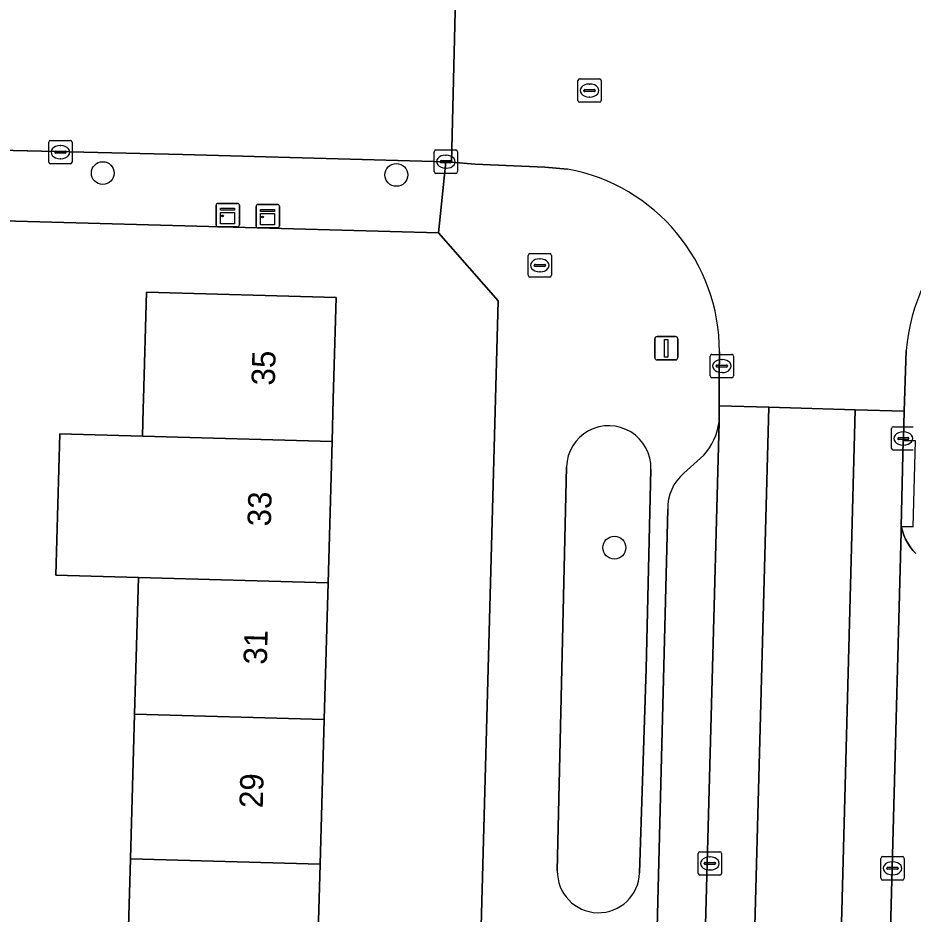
# Model space of a CAD drawing. Extents: x 162026 to 163502, y 387295 to 388169.
# Drawn here: x 162862.63 to 162900.96, y 387727.94 to 387766.31 of the extents above; entities that cross this region are included whole.
import ezdxf

# ---------------------------------------------------------------- set-up
doc = ezdxf.new("R2010")
doc.units = 0
for name, color, linetype in [('IMGEO_Boom', 7, 'Continuous'), ('IMGEO_Brandkraan', 7, 'Continuous'), ('IMGEO_Erf', 7, 'Continuous'), ('IMGEO_Fietspad_gesloten', 7, 'Continuous'), ('IMGEO_Groenvoorziening', 7, 'Continuous'), ('IMGEO_Kast', 7, 'Continuous'), ('IMGEO_Kolk', 7, 'Continuous'), ('IMGEO_Lichtmast', 7, 'Continuous'), ('IMGEO_Pand', 7, 'Continuous'), ('IMGEO_Pand_nummerreeks', 7, 'Continuous'), ('IMGEO_Parkeervlak_open', 7, 'Continuous'), ('IMGEO_Rijbaan_lokaal_gesloten', 7, 'Continuous'), ('IMGEO_Rijbaan_lokaal_open', 7, 'Continuous'), ('IMGEO_Rioolput', 7, 'Continuous'), ('IMGEO_Voetpad_open', 7, 'Continuous')]:
    doc.layers.add(name, color=color, linetype=linetype)

msp = doc.modelspace()

# ---------------------------------------------------------------- linework, layer by layer
at = {"layer": 'IMGEO_Boom'}
for centre in [(162866.259, 387759.664), (162878.831, 387759.587), (162888.168, 387743.63)]:
    msp.add_circle(centre, 0.489, dxfattribs=at)
at = {"layer": 'IMGEO_Brandkraan'}
for p, q in [((162884.474, 387755.289), (162884.474, 387756.141)), ((162884.549, 387756.215), (162885.401, 387756.215)), ((162885.475, 387756.141), (162885.475, 387755.289)), ((162884.733, 387755.709), (162884.733, 387755.721)), ((162884.776, 387755.758), (162885.174, 387755.758)), ((162884.962, 387755.995), (162884.987, 387755.995)), ((162885.217, 387755.721), (162885.217, 387755.709)), ((162885.171, 387755.672), (162884.773, 387755.672)), ((162884.985, 387755.435), (162884.96, 387755.435)), ((162885.401, 387755.215), (162884.549, 387755.215))]:
    msp.add_line(p, q, dxfattribs=at)
for points in [[(162884.474, 387755.289), (162884.474, 387756.141)], [(162884.549, 387756.215), (162885.401, 387756.215)], [(162885.475, 387756.141), (162885.475, 387755.289)], [(162885.401, 387755.215), (162884.549, 387755.215)]]:
    msp.add_lwpolyline(points, dxfattribs=at)
for centre, radius, start, end in [((162884.551, 387756.139), 0.0765, 91.552, 178.448), ((162884.551, 387756.139), 0.0765, 91.552, 178.448), ((162885.399, 387756.139), 0.0765, 1.552, 88.448), ((162885.399, 387756.139), 0.0765, 1.552, 88.448), ((162884.773, 387755.718), 0.0403, 85.8775, 175.7526), ((162884.77, 387755.708), 0.0366, 178.938, 274.7102), ((162885.174, 387755.715), 0.043, 264.8664, 352.4533), ((162885.178, 387755.72), 0.0386, 1.7309, 96.639), ((162884.551, 387755.291), 0.0765, 181.552, 268.448), ((162884.551, 387755.291), 0.0765, 181.552, 268.448), ((162885.399, 387755.291), 0.0765, 271.552, 358.448), ((162885.399, 387755.291), 0.0765, 271.552, 358.448)]:
    msp.add_arc(centre, radius, start, end, dxfattribs=at)
for centre, major_axis, ratio, start_param, end_param in [((162884.961, 387755.715), (-0.387, 0.002), 0.722429, 4.712389, 7.853982), ((162884.986, 387755.715), (-0.39, 0.002), 0.717154, 1.570796, 4.712389)]:
    msp.add_ellipse(centre, major_axis=major_axis, ratio=ratio, start_param=start_param, end_param=end_param, dxfattribs=at)
at = {"layer": 'IMGEO_Erf'}
for points in [[(162881.884, 387705.909), (162883.081, 387750), (162883.195, 387754.192), (162880.635, 387757.102), (162857.851, 387757.733)], [(162867.273, 387724.455), (162867.44, 387730.312), (162867.616, 387736.508), (162867.783, 387742.352), (162864.252, 387742.452), (162864.424, 387748.501), (162867.955, 387748.401), (162867.988, 387749.566), (162868, 387750), (162868.13, 387754.563), (162876.252, 387754.332), (162876.129, 387750), (162876.077, 387748.17), (162875.905, 387742.121), (162875.738, 387736.277), (162875.562, 387730.081), (162875.395, 387724.225)]]:
    msp.add_lwpolyline(points, dxfattribs=at)
at = {"layer": 'IMGEO_Fietspad_gesloten'}
for points in [[(162894.788, 387749.643), (162892.65, 387749.706), (162892.648, 387749.006), (162890.689, 387676.568), (162890.381, 387669.333), (162890.024, 387656.17), (162889.764, 387642.946), (162889.728, 387641.738), (162889.697, 387640.478), (162889.507, 387636.522), (162889.462, 387636.242), (162891.553, 387636.17)], [(162891.88, 387642.338), (162894.788, 387749.643)]]:
    msp.add_lwpolyline(points, dxfattribs=at)
msp.add_lwpolyline([(162900.443, 387744.294), (162900.449, 387744.533), (162900.539, 387748.216), (162900.541, 387748.303), (162900.579, 387749.47), (162898.484, 387749.533), (162895.62, 387642.279), (162895.433, 387636.037), (162897.53, 387635.965), (162897.562, 387637.378), (162897.69, 387641.617)], close=True, dxfattribs=at)
at = {"layer": 'IMGEO_Groenvoorziening'}
for points in [[(162886.119, 387747.089), (162885.724, 387729.8)], [(162889.249, 387729.71), (162889.526, 387738.442), (162889.731, 387746.991)]]:
    msp.add_lwpolyline(points, dxfattribs=at)
for centre, radius, start, end in [((162887.925, 387747.041), 1.807, 358.4142, 178.4775), ((162887.487, 387729.766), 1.763, 178.88, 358.1949)]:
    msp.add_arc(centre, radius, start, end, dxfattribs=at)
at = {"layer": 'IMGEO_Kast'}
for p, q in [((162871.184, 387758.368), (162872.025, 387758.368)), ((162872.025, 387758.368), (162871.184, 387758.368)), ((162871.109, 387757.443), (162871.109, 387758.284)), ((162871.109, 387758.284), (162871.109, 387757.443)), ((162872.109, 387758.293), (162872.109, 387757.452)), ((162872.109, 387757.452), (162872.109, 387758.293)), ((162872.823, 387757.396), (162872.823, 387758.237)), ((162872.823, 387758.237), (162872.823, 387757.396)), ((162872.898, 387758.321), (162873.739, 387758.321)), ((162873.739, 387758.321), (162872.898, 387758.321)), ((162873.823, 387758.246), (162873.823, 387757.405)), ((162873.823, 387757.405), (162873.823, 387758.246)), ((162872.034, 387757.368), (162871.193, 387757.368)), ((162871.193, 387757.368), (162872.034, 387757.368)), ((162873.748, 387757.321), (162872.907, 387757.321)), ((162872.907, 387757.321), (162873.748, 387757.321))]:
    msp.add_line(p, q, dxfattribs=at)
for points in [[(162871.304, 387758.158), (162871.904, 387758.158), (162871.904, 387758.073), (162871.304, 387758.073), (162871.304, 387758.158)], [(162871.304, 387757.983), (162871.904, 387757.983), (162871.904, 387757.494), (162871.304, 387757.494), (162871.304, 387757.983)], [(162873.018, 387758.111), (162873.618, 387758.111), (162873.618, 387758.026), (162873.018, 387758.026), (162873.018, 387758.111)], [(162873.018, 387757.936), (162873.618, 387757.936), (162873.618, 387757.447), (162873.018, 387757.447), (162873.018, 387757.936)]]:
    msp.add_lwpolyline(points, dxfattribs=at)
for centre in [(162871.388, 387757.832), (162873.102, 387757.785)]:
    msp.add_circle(centre, 0.0377, dxfattribs=at)
for centre, start, end in [((162871.187, 387758.29), 92.4484, 184.2845), ((162871.187, 387758.29), 92.4484, 184.2845), ((162872.031, 387758.29), 2.4484, 94.2845), ((162872.031, 387758.29), 2.4484, 94.2845), ((162872.901, 387758.243), 92.4484, 184.2845), ((162872.901, 387758.243), 92.4484, 184.2845), ((162873.745, 387758.243), 2.4484, 94.2845), ((162873.745, 387758.243), 2.4484, 94.2845), ((162871.187, 387757.446), 182.4484, 274.2845), ((162871.187, 387757.446), 182.4484, 274.2845), ((162872.031, 387757.446), 272.4484, 4.2845), ((162872.031, 387757.446), 272.4484, 4.2845), ((162872.901, 387757.399), 182.4484, 274.2845), ((162872.901, 387757.399), 182.4484, 274.2845), ((162873.745, 387757.399), 272.4484, 4.2845), ((162873.745, 387757.399), 272.4484, 4.2845)]:
    msp.add_arc(centre, 0.0779, start, end, dxfattribs=at)
at = {"layer": 'IMGEO_Kolk'}
for p, q in [((162864.021, 387761.06), (162864.873, 387761.06)), ((162863.946, 387760.134), (162863.946, 387760.986)), ((162864.434, 387760.84), (162864.459, 387760.84)), ((162864.947, 387760.986), (162864.947, 387760.134)), ((162864.205, 387760.554), (162864.205, 387760.566)), ((162864.643, 387760.517), (162864.245, 387760.517)), ((162864.248, 387760.603), (162864.646, 387760.603)), ((162864.457, 387760.28), (162864.432, 387760.28)), ((162864.689, 387760.566), (162864.689, 387760.554)), ((162880.451, 387759.727), (162880.451, 387760.579)), ((162880.526, 387760.653), (162881.378, 387760.653)), ((162880.939, 387760.433), (162880.964, 387760.433)), ((162881.452, 387760.579), (162881.452, 387759.727)), ((162864.873, 387760.06), (162864.021, 387760.06)), ((162880.71, 387760.147), (162880.71, 387760.159)), ((162881.148, 387760.11), (162880.75, 387760.11)), ((162880.753, 387760.196), (162881.151, 387760.196)), ((162881.194, 387760.159), (162881.194, 387760.147)), ((162881.378, 387759.653), (162880.526, 387759.653)), ((162880.962, 387759.873), (162880.937, 387759.873)), ((162892.343, 387751.905), (162893.195, 387751.905)), ((162892.268, 387750.979), (162892.268, 387751.831)), ((162892.756, 387751.685), (162892.781, 387751.685)), ((162893.269, 387751.831), (162893.269, 387750.979)), ((162892.527, 387751.399), (162892.527, 387751.411)), ((162892.965, 387751.362), (162892.567, 387751.362)), ((162892.57, 387751.448), (162892.968, 387751.448)), ((162892.779, 387751.125), (162892.754, 387751.125)), ((162893.011, 387751.411), (162893.011, 387751.399)), ((162893.195, 387750.905), (162892.343, 387750.905)), ((162900.115, 387748.803), (162900.967, 387748.803)), ((162900.04, 387747.877), (162900.04, 387748.729)), ((162900.528, 387748.583), (162900.553, 387748.583)), ((162900.299, 387748.297), (162900.299, 387748.309)), ((162900.737, 387748.26), (162900.339, 387748.26)), ((162900.342, 387748.346), (162900.74, 387748.346)), ((162900.551, 387748.023), (162900.526, 387748.023)), ((162900.783, 387748.309), (162900.783, 387748.297)), ((162900.967, 387747.803), (162900.115, 387747.803)), ((162891.756, 387729.685), (162891.756, 387730.537)), ((162891.831, 387730.611), (162892.683, 387730.611)), ((162892.244, 387730.391), (162892.269, 387730.391)), ((162892.757, 387730.537), (162892.757, 387729.685)), ((162899.652, 387730.402), (162900.504, 387730.402)), ((162892.015, 387730.105), (162892.015, 387730.117)), ((162892.453, 387730.068), (162892.055, 387730.068)), ((162892.058, 387730.154), (162892.456, 387730.154)), ((162892.499, 387730.117), (162892.499, 387730.105)), ((162899.577, 387729.476), (162899.577, 387730.328)), ((162900.065, 387730.182), (162900.09, 387730.182)), ((162900.578, 387730.328), (162900.578, 387729.476)), ((162892.683, 387729.611), (162891.831, 387729.611)), ((162892.267, 387729.831), (162892.242, 387729.831)), ((162899.836, 387729.896), (162899.836, 387729.908)), ((162900.274, 387729.859), (162899.876, 387729.859)), ((162899.879, 387729.945), (162900.277, 387729.945)), ((162900.088, 387729.622), (162900.063, 387729.622)), ((162900.32, 387729.908), (162900.32, 387729.896)), ((162900.504, 387729.402), (162899.652, 387729.402))]:
    msp.add_line(p, q, dxfattribs=at)
for points in [[(162864.021, 387761.06), (162864.873, 387761.06)], [(162863.946, 387760.134), (162863.946, 387760.986)], [(162864.947, 387760.986), (162864.947, 387760.134)], [(162880.451, 387759.727), (162880.451, 387760.579)], [(162880.526, 387760.653), (162881.378, 387760.653)], [(162881.452, 387760.579), (162881.452, 387759.727)], [(162864.873, 387760.06), (162864.021, 387760.06)], [(162881.378, 387759.653), (162880.526, 387759.653)], [(162892.343, 387751.905), (162893.195, 387751.905)], [(162892.268, 387750.979), (162892.268, 387751.831)], [(162893.269, 387751.831), (162893.269, 387750.979)], [(162893.195, 387750.905), (162892.343, 387750.905)], [(162900.115, 387748.803), (162900.967, 387748.803)], [(162900.04, 387747.877), (162900.04, 387748.729)], [(162900.967, 387747.803), (162900.115, 387747.803)], [(162891.756, 387729.685), (162891.756, 387730.537)], [(162891.831, 387730.611), (162892.683, 387730.611)], [(162892.757, 387730.537), (162892.757, 387729.685)], [(162899.652, 387730.402), (162900.504, 387730.402)], [(162899.577, 387729.476), (162899.577, 387730.328)], [(162900.578, 387730.328), (162900.578, 387729.476)], [(162892.683, 387729.611), (162891.831, 387729.611)], [(162900.504, 387729.402), (162899.652, 387729.402)]]:
    msp.add_lwpolyline(points, dxfattribs=at)
for centre, radius, start, end in [((162864.023, 387760.984), 0.0765, 91.552, 178.448), ((162864.023, 387760.984), 0.0765, 91.552, 178.448), ((162864.871, 387760.984), 0.0765, 1.552, 88.448), ((162864.871, 387760.984), 0.0765, 1.552, 88.448), ((162864.245, 387760.563), 0.0403, 85.8775, 175.7526), ((162864.242, 387760.553), 0.0366, 178.938, 274.7102), ((162864.646, 387760.56), 0.043, 264.8664, 352.4533), ((162864.65, 387760.565), 0.0386, 1.7309, 96.639), ((162880.528, 387760.577), 0.0765, 91.552, 178.448), ((162880.528, 387760.577), 0.0765, 91.552, 178.448), ((162881.376, 387760.577), 0.0765, 1.552, 88.448), ((162881.376, 387760.577), 0.0765, 1.552, 88.448), ((162864.023, 387760.136), 0.0765, 181.552, 268.448), ((162864.023, 387760.136), 0.0765, 181.552, 268.448), ((162864.871, 387760.136), 0.0765, 271.552, 358.448), ((162864.871, 387760.136), 0.0765, 271.552, 358.448), ((162880.75, 387760.156), 0.0403, 85.8775, 175.7526), ((162880.747, 387760.146), 0.0366, 178.938, 274.7102), ((162881.151, 387760.153), 0.043, 264.8664, 352.4533), ((162881.155, 387760.158), 0.0386, 1.7309, 96.639), ((162880.528, 387759.729), 0.0765, 181.552, 268.448), ((162880.528, 387759.729), 0.0765, 181.552, 268.448), ((162881.376, 387759.729), 0.0765, 271.552, 358.448), ((162881.376, 387759.729), 0.0765, 271.552, 358.448), ((162892.345, 387751.829), 0.0765, 91.552, 178.448), ((162892.345, 387751.829), 0.0765, 91.552, 178.448), ((162893.193, 387751.829), 0.0765, 1.552, 88.448), ((162893.193, 387751.829), 0.0765, 1.552, 88.448), ((162892.567, 387751.408), 0.0403, 85.8775, 175.7526), ((162892.564, 387751.398), 0.0366, 178.938, 274.7102), ((162892.968, 387751.405), 0.043, 264.8664, 352.4533), ((162892.972, 387751.41), 0.0386, 1.7309, 96.639), ((162892.345, 387750.981), 0.0765, 181.552, 268.448), ((162892.345, 387750.981), 0.0765, 181.552, 268.448), ((162893.193, 387750.981), 0.0765, 271.552, 358.448), ((162893.193, 387750.981), 0.0765, 271.552, 358.448), ((162900.117, 387748.727), 0.0765, 91.552, 178.448), ((162900.117, 387748.727), 0.0765, 91.552, 178.448), ((162900.339, 387748.306), 0.0403, 85.8775, 175.7526), ((162900.336, 387748.296), 0.0366, 178.938, 274.7102), ((162900.74, 387748.303), 0.043, 264.8664, 352.4533), ((162900.744, 387748.308), 0.0386, 1.7309, 96.639), ((162900.117, 387747.879), 0.0765, 181.552, 268.448), ((162900.117, 387747.879), 0.0765, 181.552, 268.448), ((162891.833, 387730.535), 0.0765, 91.552, 178.448), ((162891.833, 387730.535), 0.0765, 91.552, 178.448), ((162892.681, 387730.535), 0.0765, 1.552, 88.448), ((162892.681, 387730.535), 0.0765, 1.552, 88.448), ((162899.654, 387730.326), 0.0765, 91.552, 178.448), ((162899.654, 387730.326), 0.0765, 91.552, 178.448), ((162900.502, 387730.326), 0.0765, 1.552, 88.448), ((162900.502, 387730.326), 0.0765, 1.552, 88.448), ((162892.055, 387730.114), 0.0403, 85.8775, 175.7526), ((162892.052, 387730.104), 0.0366, 178.938, 274.7102), ((162892.456, 387730.111), 0.043, 264.8664, 352.4533), ((162892.46, 387730.116), 0.0386, 1.7309, 96.639), ((162891.833, 387729.687), 0.0765, 181.552, 268.448), ((162891.833, 387729.687), 0.0765, 181.552, 268.448), ((162892.681, 387729.687), 0.0765, 271.552, 358.448), ((162892.681, 387729.687), 0.0765, 271.552, 358.448), ((162899.876, 387729.905), 0.0403, 85.8775, 175.7526), ((162899.873, 387729.895), 0.0366, 178.938, 274.7102), ((162900.277, 387729.902), 0.043, 264.8664, 352.4533), ((162900.281, 387729.907), 0.0386, 1.7309, 96.639), ((162899.654, 387729.478), 0.0765, 181.552, 268.448), ((162899.654, 387729.478), 0.0765, 181.552, 268.448), ((162900.502, 387729.478), 0.0765, 271.552, 358.448), ((162900.502, 387729.478), 0.0765, 271.552, 358.448)]:
    msp.add_arc(centre, radius, start, end, dxfattribs=at)
for centre, major_axis, ratio, start_param, end_param in [((162864.433, 387760.56), (-0.387, 0.002), 0.722429, 4.712389, 7.853982), ((162864.458, 387760.56), (-0.39, 0.002), 0.717154, 1.570796, 4.712389), ((162880.938, 387760.153), (-0.387, 0.002), 0.722429, 4.712389, 7.853982), ((162880.963, 387760.153), (-0.39, 0.002), 0.717154, 1.570796, 4.712389), ((162892.755, 387751.405), (-0.387, 0.002), 0.722429, 4.712389, 7.853982), ((162892.78, 387751.405), (-0.39, 0.002), 0.717154, 1.570796, 4.712389), ((162900.527, 387748.303), (-0.387, 0.002), 0.722429, 4.712389, 7.853982), ((162900.552, 387748.303), (-0.39, 0.002), 0.717154, 1.570796, 4.712389), ((162892.243, 387730.111), (-0.387, 0.002), 0.722429, 4.712389, 7.853982), ((162892.268, 387730.111), (-0.39, 0.002), 0.717154, 1.570796, 4.712389), ((162900.064, 387729.902), (-0.387, 0.002), 0.722429, 4.712389, 7.853982), ((162900.089, 387729.902), (-0.39, 0.002), 0.717154, 1.570796, 4.712389)]:
    msp.add_ellipse(centre, major_axis=major_axis, ratio=ratio, start_param=start_param, end_param=end_param, dxfattribs=at)
at = {"layer": 'IMGEO_Lichtmast'}
for p, q in [((162889.993, 387752.664), (162890.783, 387752.664)), ((162890.783, 387752.664), (162889.993, 387752.664)), ((162889.893, 387751.764), (162889.893, 387752.564)), ((162889.893, 387752.564), (162889.893, 387751.764)), ((162890.883, 387752.564), (162890.883, 387751.764)), ((162890.883, 387751.764), (162890.883, 387752.564)), ((162890.783, 387751.664), (162889.993, 387751.664)), ((162889.993, 387751.664), (162890.783, 387751.664))]:
    msp.add_line(p, q, dxfattribs=at)
msp.add_lwpolyline([(162890.313, 387752.539), (162890.463, 387752.539), (162890.463, 387751.789), (162890.313, 387751.789), (162890.313, 387752.539)], dxfattribs=at)
for centre, start, end in [((162889.993, 387752.564), 90, 180), ((162889.993, 387752.564), 90, 180), ((162890.783, 387752.564), 0, 90), ((162890.783, 387752.564), 360, 90), ((162889.993, 387751.764), 180, 270), ((162889.993, 387751.764), 180, 270), ((162890.783, 387751.764), 270, 0), ((162890.783, 387751.764), 270, 0)]:
    msp.add_arc(centre, 0.1, start, end, dxfattribs=at)
at = {"layer": 'IMGEO_Pand'}
for points in [[(162867.955, 387748.401), (162876.077, 387748.17), (162876.129, 387750), (162876.252, 387754.332), (162868.13, 387754.563), (162868, 387750), (162867.988, 387749.566)], [(162876.077, 387748.17), (162867.955, 387748.401), (162864.424, 387748.501), (162864.252, 387742.452), (162867.783, 387742.352), (162875.905, 387742.121)], [(162875.905, 387742.121), (162867.783, 387742.352), (162867.616, 387736.508), (162875.738, 387736.277)], [(162867.44, 387730.312), (162875.562, 387730.081), (162875.738, 387736.277), (162867.616, 387736.508)], [(162867.273, 387724.455), (162875.395, 387724.225), (162875.562, 387730.081), (162867.44, 387730.312)]]:
    msp.add_lwpolyline(points, close=True, dxfattribs=at)
at = {"layer": 'IMGEO_Parkeervlak_open'}
for points in [[(162889.064, 387676.568), (162890.689, 387676.568), (162892.648, 387749.006)], [(162892.004, 387747.593), (162891.138, 387746.815)], [(162890.454, 387745.27), (162888.811, 387680.919), (162888.62, 387677.037)], [(162901.082, 387743.375), (162900.95, 387743.513), (162900.832, 387743.662), (162900.727, 387743.822), (162900.637, 387743.99), (162900.562, 387744.165), (162900.503, 387744.347), (162900.449, 387744.533), (162900.443, 387744.294), (162897.69, 387641.617)]]:
    msp.add_lwpolyline(points, dxfattribs=at)
for centre, radius, start, end in [((162889.999, 387749.36), 2.673, 318.6101, 352.386), ((162892.424, 387745.322), 1.971, 130.7349, 181.5054)]:
    msp.add_arc(centre, radius, start, end, dxfattribs=at)
at = {"layer": 'IMGEO_Rijbaan_lokaal_gesloten'}
for points in [[(162898.484, 387749.533), (162894.788, 387749.643), (162891.88, 387642.338)], [(162891.553, 387636.17), (162895.433, 387636.037), (162895.62, 387642.279), (162898.484, 387749.533)]]:
    msp.add_lwpolyline(points, dxfattribs=at)
at = {"layer": 'IMGEO_Rijbaan_lokaal_open'}
msp.add_lwpolyline([(162881.37, 387767.179), (162881.145, 387767.182), (162870.885, 387767.456), (162851.975, 387768.023), (162851.777, 387760.906), (162852.681, 387760.88), (162856.363, 387760.778), (162869.669, 387760.467), (162880.952, 387760.153), (162881.196, 387760.133)], close=True, dxfattribs=at)
for points in [[(162885.223, 387767.128), (162883.423, 387767.152), (162881.37, 387767.179), (162881.196, 387760.133), (162882.203, 387760.048), (162885.182, 387759.911), (162886.159, 387759.836)], [(162892.668, 387752.009), (162892.655, 387750.999), (162892.65, 387749.706), (162894.788, 387749.643), (162898.484, 387749.533), (162900.579, 387749.47), (162900.664, 387752.063)]]:
    msp.add_lwpolyline(points, dxfattribs=at)
for centre, radius, start, end in [((162884.732, 387752.029), 7.936, 359.8549, 79.6395), ((162908.523, 387751.452), 7.883, 91.1638, 175.553)]:
    msp.add_arc(centre, radius, start, end, dxfattribs=at)
at = {"layer": 'IMGEO_Rioolput'}
for p, q in [((162886.603, 387762.77), (162886.603, 387763.622)), ((162886.678, 387763.696), (162887.53, 387763.696)), ((162887.091, 387763.476), (162887.116, 387763.476)), ((162887.604, 387763.622), (162887.604, 387762.77)), ((162886.862, 387763.19), (162886.862, 387763.202)), ((162887.3, 387763.153), (162886.902, 387763.153)), ((162886.905, 387763.239), (162887.303, 387763.239)), ((162887.346, 387763.202), (162887.346, 387763.19)), ((162887.53, 387762.696), (162886.678, 387762.696)), ((162887.114, 387762.916), (162887.089, 387762.916))]:
    msp.add_line(p, q, dxfattribs=at)
for points in [[(162886.603, 387762.77), (162886.603, 387763.622)], [(162886.678, 387763.696), (162887.53, 387763.696)], [(162887.604, 387763.622), (162887.604, 387762.77)], [(162887.53, 387762.696), (162886.678, 387762.696)]]:
    msp.add_lwpolyline(points, dxfattribs=at)
for centre, radius, start, end in [((162886.68, 387763.62), 0.0765, 91.552, 178.448), ((162886.68, 387763.62), 0.0765, 91.552, 178.448), ((162887.528, 387763.62), 0.0765, 1.552, 88.448), ((162887.528, 387763.62), 0.0765, 1.552, 88.448), ((162886.902, 387763.199), 0.0403, 85.8775, 175.7526), ((162886.899, 387763.189), 0.0366, 178.938, 274.7102), ((162887.303, 387763.196), 0.043, 264.8664, 352.4533), ((162887.307, 387763.201), 0.0386, 1.7309, 96.639), ((162886.68, 387762.772), 0.0765, 181.552, 268.448), ((162886.68, 387762.772), 0.0765, 181.552, 268.448), ((162887.528, 387762.772), 0.0765, 271.552, 358.448), ((162887.528, 387762.772), 0.0765, 271.552, 358.448)]:
    msp.add_arc(centre, radius, start, end, dxfattribs=at)
for centre, major_axis, ratio, start_param, end_param in [((162887.09, 387763.196), (-0.387, 0.002), 0.722429, 4.712389, 7.853982), ((162887.115, 387763.196), (-0.39, 0.002), 0.717154, 1.570796, 4.712389)]:
    msp.add_ellipse(centre, major_axis=major_axis, ratio=ratio, start_param=start_param, end_param=end_param, dxfattribs=at)
at = {"layer": 'IMGEO_Voetpad_open'}
for points in [[(162869.669, 387760.467), (162856.363, 387760.778), (162852.681, 387760.88), (162851.777, 387760.906), (162849.009, 387760.983), (162789.028, 387762.651), (162786.129, 387762.731), (162769.066, 387763.206), (162759.984, 387763.435)], [(162822.575, 387758.653), (162830.398, 387758.429), (162832.622, 387758.365), (162834.846, 387758.302), (162842.645, 387758.148), (162844.89, 387758.084), (162847.133, 387758.02), (162851.364, 387757.92), (162852.762, 387757.887), (162855.784, 387757.814), (162857.851, 387757.733), (162880.635, 387757.102), (162880.952, 387760.153), (162869.669, 387760.467)], [(162886.159, 387759.836), (162885.182, 387759.911), (162882.203, 387760.048), (162881.196, 387760.133), (162880.952, 387760.153), (162880.635, 387757.102), (162883.195, 387754.192), (162883.081, 387750), (162881.884, 387705.909), (162881.828, 387703.854), (162880.152, 387642.116), (162880.109, 387640.519), (162879.544, 387619.719), (162875.322, 387615.622), (162875.422, 387612.362)], [(162892.648, 387749.006), (162892.65, 387749.706), (162892.655, 387750.999), (162892.668, 387752.009)], [(162900.664, 387752.063), (162900.579, 387749.47), (162900.541, 387748.303), (162900.539, 387748.216), (162901.056, 387748.207)], [(162891.138, 387746.815), (162892.004, 387747.593)], [(162885.724, 387729.8), (162886.119, 387747.089)], [(162889.731, 387746.991), (162889.526, 387738.442), (162889.249, 387729.71)], [(162888.62, 387677.037), (162888.811, 387680.919), (162890.454, 387745.27)], [(162900.96, 387744.524), (162900.449, 387744.533), (162900.503, 387744.347), (162900.562, 387744.165), (162900.637, 387743.99), (162900.727, 387743.822), (162900.832, 387743.662), (162900.95, 387743.513), (162901.082, 387743.375)]]:
    msp.add_lwpolyline(points, dxfattribs=at)
msp.add_lwpolyline([(162901.056, 387748.207), (162900.539, 387748.216), (162900.449, 387744.533), (162900.96, 387744.524)], close=True, dxfattribs=at)
for centre, radius, start, end in [((162884.732, 387752.029), 7.936, 359.8549, 79.6395), ((162908.523, 387751.452), 7.883, 91.1638, 175.553), ((162887.925, 387747.041), 1.807, 358.4142, 178.4775), ((162889.999, 387749.36), 2.673, 318.6101, 352.386), ((162892.424, 387745.322), 1.971, 130.7349, 181.5054), ((162887.487, 387729.766), 1.763, 178.88, 358.1949)]:
    msp.add_arc(centre, radius, start, end, dxfattribs=at)

# ---------------------------------------------------------------- texts
at = {"layer": 'IMGEO_Pand_nummerreeks'}
for s, rotation, p in [('35', 88.3701, (162873.623, 387750.562)), ('33', 88.3673, (162873.452, 387744.531)), ('31', 88.3701, (162873.283, 387738.612)), ('29', 88.3701, (162873.108, 387732.467))]:
    msp.add_text(s, height=1, rotation=rotation, dxfattribs=at).set_placement(p)

doc.saveas('drawing.dxf')
